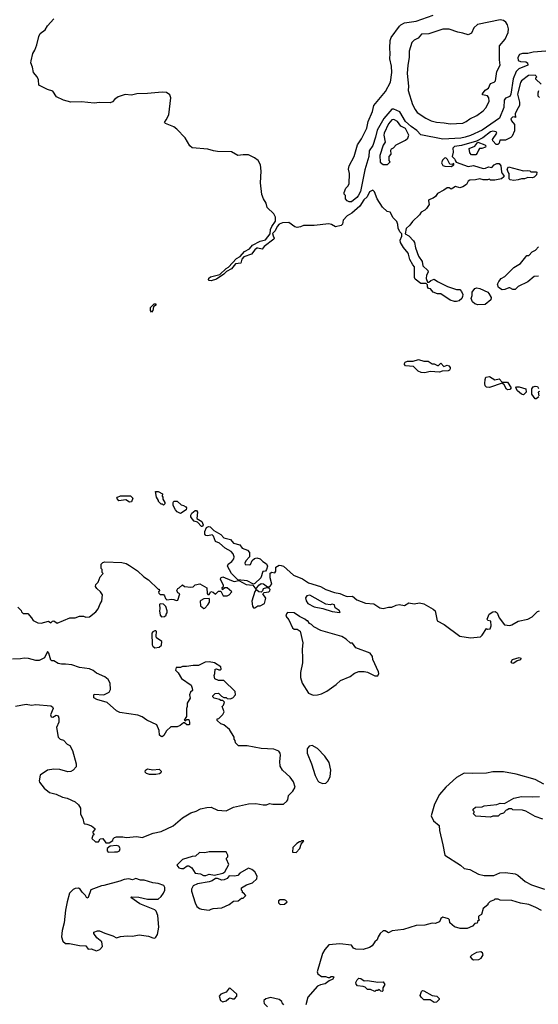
# Model space of a CAD drawing. Extents: x 2386423 to 2568864, y 578392 to 761999.
# Tile 393 of 454: x 2542323 to 2547204, y 679039 to 688312. Entities that reach past the tile are written whole.
import ezdxf

# ---------------------------------------------------------------- set-up
doc = ezdxf.new("R2010")
doc.units = 0

msp = doc.modelspace()

# ---------------------------------------------------------------- linework, layer by layer
at = {"layer": '0CON05XD'}
for points in [[(2544708.2, 686278.2), (2544716.9, 686255), (2544714.4, 686245), (2544625, 686177.3), (2544605, 686152), (2544565, 686161.8), (2544555, 686159.1), (2544535, 686143.3), (2544506, 686104), (2544431.3, 686078.7), (2544412.4, 686057.6), (2544405, 686018.6), (2544355, 686013.6), (2544315, 685966.9), (2544268.7, 685941.3), (2544245, 685914.5), (2544175, 685869.6), (2544125, 685853.1), (2544106.5, 685856.5), (2544100, 685865), (2544102.3, 685877.7), (2544119.1, 685890.9), (2544207.9, 685912.1), (2544265, 685968.1), (2544288.6, 685981.4), (2544365, 686062.3), (2544399.5, 686080.5), (2544439.7, 686130.3), (2544485.3, 686154.7), (2544515, 686190), (2544585, 686226.6), (2544635, 686238.2), (2544681.1, 686295), (2544683.8, 686335), (2544694.7, 686365.2), (2544730.4, 686415), (2544731.5, 686451.5), (2544714.4, 686485), (2544652.8, 686542.8), (2544641.6, 686585), (2544617.9, 686625), (2544603.4, 686665), (2544589.7, 686775), (2544596.5, 686885), (2544588.9, 686945), (2544567.5, 686985), (2544531.9, 687011.9), (2544475, 687038.8), (2544425, 687041.1), (2544375, 687033.4), (2544315, 687068), (2544185, 687070), (2544145.9, 687075.9), (2544095, 687093.1), (2543945, 687104.5), (2543923.7, 687123.7), (2543879.3, 687199.3), (2543800.5, 687280.5), (2543772.3, 687302.3), (2543694.3, 687335), (2543687.1, 687345), (2543701.7, 687368.3), (2543728.2, 687415), (2543744, 687575), (2543735.3, 687605.2), (2543706.2, 687626.2), (2543665, 687630.3), (2543525, 687616.4), (2543425.9, 687614.1), (2543375, 687601.1), (2543315, 687606.5), (2543249.5, 687585), (2543217.8, 687565), (2543195, 687537.8), (2543175, 687528.9), (2543075, 687531.3), (2543025, 687524.7), (2542905, 687538.1), (2542805, 687536.7), (2542735, 687555.6), (2542668.8, 687585), (2542635, 687638.6), (2542584, 687654), (2542504.5, 687694.5), (2542500, 687745), (2542486.2, 687775), (2542453.1, 687815), (2542444.4, 687864.4), (2542428.6, 687905), (2542430, 687925), (2542447.5, 687995), (2542466.7, 688025), (2542485.8, 688075), (2542501.8, 688155), (2542515, 688181.9), (2542563.6, 688216.4), (2542585.7, 688254.3), (2542645, 688322)], [(2547275, 688015.9), (2547155, 688006.2), (2547105, 687994.7), (2547054.7, 687995.3), (2547027.5, 687985), (2547011.5, 687955), (2547015, 687928.8), (2547035, 687919.2), (2547087.5, 687915), (2547103.3, 687905), (2547103.8, 687885), (2547020.9, 687849.1), (2546995.9, 687824.1), (2546967.5, 687755), (2546945, 687610), (2546935, 687590), (2546895, 687572), (2546882, 687555), (2546880.6, 687485), (2546838.1, 687385), (2546675, 687271.2), (2546565, 687222.9), (2546515, 687207.3), (2546475, 687197.1), (2546305, 687188.2), (2546098.3, 687228.3), (2546059.1, 687269.1), (2546008.5, 687305), (2545955.5, 687355), (2545900, 687445), (2545845, 687470), (2545825, 687470), (2545748.9, 687381.1), (2545687.2, 687272.8), (2545673.1, 687205), (2545645, 687128.8), (2545612.2, 687077.8), (2545610, 687025), (2545571.2, 686898.8), (2545531.9, 686695), (2545507.3, 686652.7), (2545495, 686636.2), (2545445, 686596.7), (2545425, 686597.5), (2545405, 686607.5), (2545390, 686625), (2545390, 686655), (2545378.3, 686668.3), (2545377.5, 686685), (2545392.5, 686725), (2545412.5, 686745), (2545423, 686767), (2545426.7, 686865), (2545416.7, 686905), (2545423.3, 686935), (2545470, 687025), (2545501.4, 687135), (2545540.2, 687189.8), (2545589.7, 687290.3), (2545601.2, 687355), (2545642.2, 687447.8), (2545657.5, 687505), (2545765.8, 687635), (2545814.2, 687725), (2545826.2, 687813.8), (2545821.8, 687875), (2545805.5, 687945), (2545810.5, 687995), (2545805.5, 688045), (2545808.2, 688115), (2545820.6, 688145), (2545897.3, 688252.7), (2545908.8, 688265), (2545945, 688281.9), (2546055, 688298.9), (2546215, 688354.2)], [(2546375, 687330), (2546435, 687334.4), (2546495, 687338.8), (2546525, 687354), (2546560, 687380), (2546625, 687411.2), (2546685, 687454), (2546714, 687485), (2546740, 687545), (2546738, 687575), (2546725, 687593.8), (2546680, 687605), (2546680, 687615), (2546705, 687648.8), (2546735, 687667.5), (2546755, 687712.5), (2546790, 687725), (2546800, 687735), (2546813.3, 687825), (2546844.2, 687885), (2546837.1, 687935), (2546840, 688065), (2546892.3, 688127.7), (2546919.4, 688190.6), (2546922.9, 688225), (2546912.4, 688265), (2546898.8, 688288.8), (2546875, 688304.7), (2546845, 688311.4), (2546631.9, 688268.1), (2546597.5, 688235), (2546575.6, 688184.4), (2546545, 688168.8), (2546495, 688185.8), (2546445.9, 688194.1), (2546365, 688223.9), (2546305, 688222.5), (2546175, 688179.5), (2546105, 688175.8), (2546071.7, 688138.3), (2546035, 688118), (2546013.4, 688096.6), (2545988.6, 688015), (2545990, 687955), (2545974.4, 687885), (2545971.1, 687805), (2545982.9, 687685), (2545979.4, 687645), (2546018.6, 687515), (2546044.2, 687465), (2546065, 687439.2), (2546145, 687384.3), (2546195, 687359.2), (2546245, 687346), (2546318.3, 687341.7), (2546375, 687330)], [(2547230, 687705), (2547181.7, 687751.7), (2547180, 687765), (2547190, 687775), (2547175, 687790), (2547112.3, 687787.7), (2547045, 687736.2), (2547035, 687720), (2547008.7, 687611.3), (2547026.7, 687535), (2547027.5, 687505), (2547000.7, 687459.3), (2546987.5, 687425), (2546988.3, 687391.7), (2546977.5, 687397.5), (2546960, 687395), (2546945, 687380), (2546951.2, 687361.2), (2546980, 687325), (2546980, 687265), (2546957.5, 687215), (2546945, 687202.5), (2546895, 687177.5), (2546843, 687177), (2546835, 687150), (2546821.7, 687138.3), (2546808.3, 687138.3), (2546775, 687170), (2546772.5, 687185), (2546813.3, 687245), (2546807.1, 687257.1), (2546775, 687261.9), (2546754.2, 687255), (2546680.5, 687199.5), (2546622.5, 687167.5), (2546481.2, 687128.8), (2546415, 687118.8), (2546398.3, 687101.7), (2546402.5, 687065), (2546393, 687023), (2546418.3, 686998.3), (2546420, 686985), (2546431.7, 686971.7), (2546545, 686930), (2546595, 686940), (2546685, 686910), (2546707, 686913), (2546735, 686927.5), (2546765, 686920), (2546790, 686945), (2546815, 686957.5), (2546835, 686957.5), (2546852.5, 686935), (2546858.3, 686878.3), (2546863, 686863), (2546880, 686845), (2546878.3, 686831.7), (2546856.4, 686813.6), (2546795, 686800), (2546755, 686802.5), (2546745, 686810), (2546725, 686803.3), (2546685, 686803.8), (2546655, 686813.3), (2546613, 686803), (2546558.3, 686801.7), (2546545, 686790), (2546529.5, 686760.5), (2546495, 686738), (2546465, 686730), (2546425, 686740), (2546400, 686725), (2546385, 686717.5), (2546365, 686730), (2546345, 686730), (2546315, 686707.5), (2546253.6, 686676.4), (2546235, 686647.5), (2546215, 686630), (2546173.6, 686616.4), (2546170, 686605), (2546177, 686573), (2546152.5, 686535), (2546135, 686517.5), (2546100.7, 686499.3), (2546086.4, 686473.6), (2546018.3, 686411.7), (2545995, 686377.5), (2545960, 686345), (2545950, 686295), (2545986.4, 686276.4), (2546030.7, 686230.7), (2546040, 686215), (2546047.5, 686165), (2546077.5, 686085), (2546110, 686035), (2546117.5, 685995), (2546165, 685950), (2546166.4, 685933.6), (2546153, 685907), (2546150, 685875), (2546161.7, 685841.7), (2546175, 685840), (2546193, 685857), (2546225, 685870), (2546255, 685847.5), (2546348.3, 685798.3), (2546435, 685772.5), (2546465, 685770), (2546482.3, 685752.3), (2546492.5, 685725), (2546492, 685705), (2546483, 685687), (2546457.5, 685665), (2546435, 685656.7), (2546415, 685656.7), (2546375, 685671.2), (2546285, 685730), (2546255, 685730), (2546215, 685747.5), (2546188.3, 685778.3), (2546171.7, 685781.7), (2546160, 685795), (2546160, 685815), (2546148.3, 685828.3), (2546098.3, 685828.3), (2546045, 685867.5), (2546037.5, 685885), (2546040, 685985), (2546023, 686003), (2545994.1, 686054.1), (2545983, 686103), (2545980, 686115), (2545936.4, 686166.4), (2545906.7, 686215), (2545902.5, 686235), (2545920, 686275), (2545920, 686295), (2545900, 686315), (2545885, 686350), (2545883.3, 686385), (2545871.2, 686411.2), (2545837.7, 686447.7), (2545809.5, 686499.5), (2545782.5, 686505), (2545737, 686547), (2545687.5, 686625), (2545660.7, 686690.7), (2545645, 686707.5), (2545615, 686692.5), (2545592, 686645), (2545562.5, 686615), (2545524.6, 686555.4), (2545448.3, 686491.7), (2545404.5, 686465.5), (2545366.2, 686425), (2545362.3, 686387.7), (2545350, 686375), (2545295, 686360.8), (2545258.8, 686385), (2545231.2, 686388.8), (2545095, 686374.5), (2544995.5, 686374.5), (2544965, 686360.9), (2544935, 686356.6), (2544912, 686362), (2544855, 686400.9), (2544795, 686397.9), (2544765, 686386.5), (2544745, 686365.7), (2544727.5, 686325), (2544702.2, 686297.8), (2544708.2, 686278.2)], [(2547215, 687580), (2547201.7, 687591.7), (2547202.5, 687625), (2547210, 687645)], [(2545785, 686950), (2545810, 686975), (2545800, 686985), (2545800, 687025), (2545820, 687045), (2545817.5, 687085), (2545822.5, 687095), (2545840, 687105), (2545865, 687132.5), (2545955, 687177.5), (2545975, 687197.5), (2545986.1, 687223.9), (2545955, 687287.5), (2545908.9, 687308.9), (2545877.5, 687355), (2545845, 687371.9), (2545825, 687369.4), (2545795, 687331.4), (2545754.4, 687245), (2545750.6, 687225), (2545761.7, 687158.3), (2545745, 687130), (2545713, 687033), (2545715, 686970), (2545745, 686950), (2545785, 686950)], [(2546615, 687040), (2546575, 687040), (2546558.3, 687058.3), (2546551.7, 687098.3), (2546605, 687120), (2546635, 687160), (2546700, 687135), (2546710, 687125), (2546708.3, 687111.7), (2546671.7, 687098.3), (2546651.7, 687098.3), (2546640, 687085), (2546630, 687055), (2546615, 687040)], [(2546385, 686930), (2546410, 686945), (2546408.3, 686958.3), (2546395, 686950), (2546371.7, 686951.7), (2546350, 686995), (2546335, 687010), (2546321.7, 687008.3), (2546301.7, 686988.3), (2546292.5, 686965), (2546305, 686940), (2546325, 686933.3), (2546385, 686930)], [(2546975, 686796.7), (2546940, 686805), (2546930, 686815), (2546930, 686865), (2546920, 686875), (2546910, 686905), (2546923, 686927), (2547065, 686887.5), (2547105, 686892.5), (2547125, 686890), (2547135, 686880), (2547185, 686880), (2547190, 686875), (2547188.3, 686851.7), (2547165, 686830), (2547145, 686822.5), (2547105, 686827.5), (2547075, 686813.3), (2547045, 686812.5), (2547015, 686803.3), (2546975, 686796.7)], [(2547205, 685896.2), (2547165, 685893.3), (2547105, 685844), (2547015, 685800), (2546985, 685771.2), (2546965, 685770), (2546937, 685787), (2546925, 685787.5), (2546890, 685770), (2546865, 685767.8), (2546829.3, 685789.3), (2546819.5, 685820.5), (2546832.7, 685847.3), (2546855.8, 685874.2), (2546890, 685895), (2546975, 685980), (2547035, 686017.5), (2547085, 686080), (2547095, 686090), (2547115, 686090), (2547145, 686127.5), (2547178.3, 686141.7), (2547207, 686173)], [(2546635, 685627.5), (2546605, 685636.7), (2546583.3, 685655), (2546572, 685685), (2546581.2, 685715), (2546581.2, 685745), (2546605, 685780), (2546625, 685785.7), (2546655, 685779.2), (2546727.5, 685745), (2546736.7, 685735), (2546760, 685695), (2546757.5, 685675), (2546705, 685630), (2546635, 685627.5)], [(2543565, 685557.5), (2543553.3, 685573.3), (2543555, 685602), (2543590, 685635), (2543605.5, 685635.5), (2543605.8, 685625), (2543581.2, 685608.8), (2543575.5, 685575), (2543565, 685557.5)], [(2546135, 684986.7), (2546100.7, 684990.7), (2546073.6, 685003.6), (2546030, 685045), (2545955, 685051.2), (2545943.8, 685065), (2545943.8, 685075), (2545951.9, 685088.1), (2545973, 685097), (2546025, 685095.8), (2546075, 685113.3), (2546125, 685096), (2546165.8, 685095.8), (2546205, 685070), (2546225, 685070), (2546255, 685056.7), (2546265, 685056.7), (2546285, 685076), (2546315, 685046.7), (2546345, 685059.2), (2546363.3, 685053.3), (2546375.6, 685035.6), (2546375.8, 685025), (2546367.9, 685012.1), (2546355, 685006), (2546298.3, 685001.7), (2546275, 684993.3), (2546185, 684997.5), (2546135, 684986.7)], [(2546915, 684826), (2546905, 684832), (2546883.6, 684873.6), (2546865, 684890), (2546745, 684848.5), (2546715, 684852.9), (2546704, 684865), (2546700.8, 684885), (2546702.5, 684925), (2546710, 684945), (2546745, 684952.5), (2546795, 684920), (2546835, 684930), (2546865, 684900), (2546915, 684900), (2546950, 684845), (2546935, 684828.8), (2546915, 684826)], [(2547065, 684780), (2547045, 684786), (2547007, 684817), (2546993.3, 684845), (2547000, 684855), (2547025, 684855.6), (2547085, 684836.7), (2547090, 684805), (2547065, 684780)], [(2547208.3, 684761.7), (2547185, 684740), (2547175, 684742.5), (2547142.5, 684785), (2547143.3, 684835), (2547157, 684853), (2547175, 684862), (2547195, 684857.5), (2547205, 684840)], [(2547215, 684810), (2547202.5, 684805), (2547208.3, 684768.3)], [(2543355, 683767.5), (2543321.7, 683791.7), (2543255, 683781.2), (2543237.5, 683805), (2543242.5, 683815), (2543271.7, 683828.3), (2543366.4, 683826.4), (2543387.5, 683805), (2543375, 683772.5), (2543355, 683767.5)], [(2543675, 683740), (2543668.3, 683748.3), (2543655, 683750), (2543630, 683775), (2543630, 683785), (2543610, 683815), (2543601.7, 683868.3), (2543625, 683870), (2543667, 683847), (2543662.5, 683825), (2543670, 683815), (2543670, 683795), (2543690, 683765), (2543688.3, 683751.7), (2543675, 683740)], [(2543835, 683662.5), (2543805, 683677.5), (2543790, 683695), (2543768.3, 683738.3), (2543767.5, 683765), (2543773, 683777), (2543805, 683777.5), (2543841.7, 683741.7), (2543865, 683737.5), (2543887.5, 683725), (2543892.5, 683715), (2543890, 683695), (2543835, 683662.5)], [(2544045, 683540), (2544035, 683540), (2543995, 683580), (2543965, 683590), (2543945, 683610), (2543935, 683630), (2543933.6, 683646.4), (2543942.5, 683665), (2543975, 683690), (2543988.3, 683688.3), (2543997.5, 683675), (2543990, 683615), (2544036.1, 683586.1), (2544050, 683555), (2544045, 683540)], [(2544525, 682997.5), (2544463.9, 683026.1), (2544375, 683037.5), (2544316, 683095), (2544280, 683165), (2544285.9, 683184.1), (2544319.5, 683210.5), (2544337.5, 683235), (2544342.5, 683255), (2544330.7, 683280.7), (2544312.5, 683305), (2544257.5, 683335), (2544203.6, 683383.6), (2544167, 683397), (2544147, 683447), (2544135, 683460), (2544095, 683450), (2544074.1, 683454.1), (2544067, 683467), (2544067, 683493), (2544081.7, 683528.3), (2544100.7, 683539.3), (2544115, 683537.5), (2544151.2, 683501.2), (2544215, 683463.3), (2544245, 683433.3), (2544305.7, 683415.7), (2544335, 683383.3), (2544395, 683367.5), (2544416.4, 683336.4), (2544467.5, 683315), (2544486.2, 683295), (2544486.7, 683255), (2544452.5, 683215), (2544443.3, 683195), (2544445, 683180), (2544485, 683177.5), (2544495, 683182.5), (2544510, 683220), (2544533, 683237), (2544555, 683244.2), (2544585.4, 683235.4), (2544610.5, 683210.5), (2544645, 683188.8), (2544656.2, 683165), (2544647, 683133), (2544635, 683120), (2544610, 683115), (2544593.6, 683056.4), (2544535, 683002.5), (2544525, 682997.5)], [(2542305, 682780), (2542338.3, 682748.3), (2542340, 682735), (2542355, 682720), (2542398.3, 682718.3), (2542435, 682680), (2542450, 682655), (2542495, 682632.5), (2542525, 682627.5), (2542595, 682647.5), (2542615, 682632.5), (2542631.7, 682648.3), (2542645, 682650), (2542675, 682627.5), (2542795, 682680), (2542845, 682677.5), (2542885, 682693.3), (2542925, 682693.3), (2542946.4, 682686.4), (2542980.5, 682689.5), (2543040, 682735), (2543062.5, 682765), (2543079.3, 682810.7), (2543096.7, 682835), (2543102.5, 682895), (2543083.3, 682923.3), (2543047.5, 682955), (2543037.5, 682975), (2543038.3, 682991.7), (2543060, 683015), (2543080, 683065), (2543110, 683095), (2543100, 683105), (2543100, 683135), (2543090, 683145), (2543090, 683185), (2543105, 683200), (2543125, 683207.5), (2543285, 683200), (2543325, 683190), (2543355, 683173.3), (2543433, 683123), (2543490, 683065), (2543536.4, 683036.4), (2543625, 682950), (2543635, 682950), (2543640, 682935), (2543630, 682925), (2543631.7, 682911.7), (2543645, 682900), (2543675, 682900), (2543687, 682887), (2543695, 682860), (2543708.3, 682848.3), (2543755, 682853.3), (2543775, 682852.5), (2543795, 682842.5), (2543810, 682845), (2543830, 682905), (2543810, 682915), (2543803, 682937), (2543810, 682955), (2543825, 682960), (2543855, 682990), (2543873, 682973), (2543935, 682967.5), (2543955, 682970), (2543975, 682990), (2544019.3, 682999.3), (2544083, 682963), (2544088.3, 682908.3), (2544095, 682900), (2544105, 682900), (2544123, 682927), (2544145, 682920), (2544165, 682902.5), (2544195, 682930), (2544215, 682930), (2544237.5, 682887.5), (2544275, 682886.2), (2544295, 682896.7), (2544320, 682925), (2544275, 682960), (2544255, 682960), (2544231.7, 682941.7), (2544230, 682965), (2544240, 682975), (2544240, 682985), (2544213.6, 683043.6), (2544217.5, 683055), (2544235, 683066.2), (2544315, 683030), (2544341.7, 683021.7), (2544356.4, 683023.6)], [(2544356.4, 683023.6), (2544385, 683030), (2544455, 682992), (2544517.5, 682987.5), (2544545, 682950), (2544572.9, 682987.1), (2544595, 683001.2), (2544617.7, 682997.7), (2544655, 682970), (2544675, 682970), (2544697.5, 682995), (2544680, 683055), (2544681.7, 683098.3), (2544695, 683107.5), (2544725, 683102.5), (2544733, 683117), (2544732.5, 683157.5), (2544765, 683174.2), (2544785, 683172.9), (2544806, 683165), (2544901.4, 683081.4), (2544985, 683046.9), (2545040, 683010), (2545155, 682973.1), (2545205, 682947.1), (2545287.3, 682917.3), (2545337.2, 682907.2), (2545385, 682886), (2545405, 682880), (2545455, 682883.3), (2545495, 682848.8), (2545576.1, 682816.1), (2545655, 682810), (2545712.9, 682772.9), (2545745, 682768), (2545795, 682779.2), (2545825, 682779.4), (2545865, 682798.1), (2545895, 682803.1), (2545945, 682795.7), (2545985, 682819.2), (2546035, 682810), (2546085, 682820.8), (2546125, 682810), (2546215, 682762), (2546232.5, 682745), (2546252, 682652), (2546317.3, 682617.3), (2546465, 682506.7), (2546565, 682490.8), (2546659.1, 682500.9), (2546676.2, 682515), (2546715, 682580), (2546725, 682572.5), (2546750, 682575), (2546760, 682605), (2546757, 682647), (2546730, 682655), (2546724, 682665), (2546741.2, 682715), (2546775, 682736.9), (2546798.3, 682738.3), (2546816.4, 682726.4), (2546835, 682680), (2546885, 682612.5), (2546935, 682607.5), (2546955, 682612.5), (2547015, 682647.5), (2547105, 682666.2), (2547145, 682688.8), (2547195, 682740), (2547213.9, 682746.1)], [(2544535, 682772.5), (2544565, 682792.5), (2544587, 682793), (2544627.5, 682815), (2544640, 682865), (2544610, 682905), (2544622.5, 682917.5), (2544666.4, 682923.6), (2544678.3, 682931.7), (2544680, 682945), (2544668.3, 682958.3), (2544645, 682960), (2544615, 682952.5), (2544607.5, 682932.5), (2544595, 682920), (2544573.9, 682923.9), (2544555, 682940), (2544545, 682940), (2544535, 682927.5), (2544506.7, 682835), (2544515, 682790), (2544523.6, 682773.6), (2544535, 682772.5)], [(2545335, 682730), (2545340, 682735), (2545328.3, 682748.3), (2545291.7, 682771.7), (2545285, 682800), (2545265, 682807.5), (2545245, 682802.5), (2545205, 682807.5), (2545055, 682892.5), (2545025, 682887.5), (2545014.1, 682865.9), (2545018.3, 682838.3), (2545036, 682815), (2545095, 682781.2), (2545176.4, 682766.4), (2545265, 682737.5), (2545335, 682730)], [(2543658.3, 682688.3), (2543685, 682692.5), (2543700, 682705), (2543700, 682715), (2543710, 682725), (2543710, 682745), (2543697, 682787), (2543677, 682807), (2543645, 682810), (2543640, 682805), (2543642.5, 682765), (2543637.5, 682745), (2543643.6, 682703.6), (2543658.3, 682688.3)], [(2544055, 682767.5), (2544065, 682770), (2544095, 682800), (2544110, 682825), (2544110, 682855), (2544105, 682860), (2544055, 682857.5), (2544027, 682843), (2544022.5, 682835), (2544025, 682792.5), (2544055, 682767.5)], [(2545085, 681951.2), (2545125, 681953.3), (2545165, 681963.8), (2545212.7, 681987.3), (2545300.5, 682049.5), (2545341.7, 682088.3), (2545432.5, 682125), (2545475, 682156.7), (2545515, 682173.3), (2545565, 682173.3), (2545595, 682166.7), (2545665, 682132.5), (2545695, 682132.5), (2545702.5, 682155), (2545699.3, 682169.3), (2545647.5, 682285), (2545642.5, 682315), (2545620, 682345), (2545486.4, 682396.4), (2545455, 682440), (2545435, 682440), (2545395, 682477.5), (2545353.6, 682503.6), (2545158.3, 682558.3), (2545090, 682595), (2545070, 682615), (2545050, 682625), (2545035, 682650), (2545025, 682650), (2545007, 682667), (2544955, 682690), (2544907, 682727), (2544845, 682730), (2544833, 682717), (2544827.5, 682695), (2544855, 682660), (2544890, 682585), (2544905, 682572.5), (2544935, 682572.5), (2544962.5, 682552.5), (2544988.8, 682445), (2544980, 682385), (2544984.2, 682295), (2544985.7, 682254.3), (2544966.2, 682165), (2544966.4, 682116.4), (2544982.5, 682065), (2545040.7, 681970.7), (2545085, 681951.2)], [(2543595, 682397.5), (2543635, 682402.5), (2543657, 682423), (2543660, 682455), (2543611.7, 682491.7), (2543606.7, 682505), (2543609.3, 682549.3), (2543605, 682557.5), (2543595, 682557.5), (2543575, 682547.5), (2543567.5, 682535), (2543570, 682425), (2543575, 682412.5), (2543595, 682397.5)], [(2543165, 680560), (2543198.3, 680581.7), (2543201.7, 680598.3), (2543215, 680610), (2543235, 680617.5), (2543295, 680617.5), (2543325, 680610), (2543425, 680620), (2543475, 680611.2), (2543578.3, 680651.7), (2543655, 680665.8), (2543768.7, 680721.3), (2543853.8, 680795), (2543935, 680843.8), (2543985, 680858.8), (2544025, 680878.8), (2544085, 680893.3), (2544125, 680896.7), (2544185, 680866.7), (2544265, 680860), (2544334.5, 680895.5), (2544475, 680928), (2544545, 680930), (2544615, 680916.7), (2544645, 680916.7), (2544675, 680928.8), (2544705, 680923.3), (2544807, 680923), (2544838.3, 680951.7), (2544846.7, 680965), (2544853.3, 681005), (2544894.1, 681045.9), (2544916.1, 681083.9), (2544900.8, 681135), (2544867.1, 681177.1), (2544797.5, 681245), (2544775, 681282.5), (2544771.4, 681325), (2544777.5, 681385), (2544774, 681405), (2544761.7, 681421.7), (2544715, 681441.4), (2544595, 681448.6), (2544465, 681473.8), (2544383, 681473), (2544353, 681503), (2544350, 681525), (2544340, 681535), (2544340, 681555), (2544296.4, 681626.4), (2544245, 681670), (2544215, 681680), (2544181.7, 681711.7), (2544181.7, 681728.3), (2544198.3, 681731.7), (2544235, 681770), (2544247.5, 681795), (2544230, 681845), (2544240, 681855), (2544250, 681885), (2544235, 681900), (2544215, 681900), (2544205, 681910), (2544153, 681923), (2544140, 681935), (2544140, 681945), (2544163, 681967), (2544195, 681970), (2544221.7, 681941.7), (2544245, 681930), (2544265, 681930), (2544275, 681920), (2544305, 681917.5), (2544330, 681925), (2544352.5, 681955), (2544350, 681985), (2544245, 682090), (2544195, 682087.5), (2544160, 682105), (2544152.5, 682135), (2544160, 682155), (2544162.5, 682195), (2544175, 682200), (2544198.3, 682188.3), (2544211.7, 682188.3), (2544220, 682195), (2544215, 682217.5), (2544155, 682256.2), (2544105, 682263.8), (2544068.3, 682261.7), (2544005, 682230), (2543955, 682231.2), (2543891.7, 682221.7), (2543855, 682220), (2543835, 682210), (2543795, 682210), (2543790, 682185), (2543815, 682160), (2543847, 682107), (2543937.5, 682045), (2543947.5, 682015), (2543950, 681995), (2543930.7, 681979.3), (2543920, 681955), (2543927, 681923), (2543900, 681875), (2543900, 681845), (2543892.5, 681825), (2543891.7, 681748.3), (2543870, 681715), (2543885, 681710), (2543895, 681720), (2543915, 681720), (2543922.5, 681695), (2543920, 681675), (2543915, 681670), (2543895, 681672.5), (2543875, 681690), (2543865, 681690), (2543832.5, 681665), (2543805, 681653.3), (2543745, 681652.5), (2543705, 681613.3), (2543680.6, 681569.4), (2543665, 681559.2), (2543655, 681560), (2543639.4, 681575), (2543635, 681617.5), (2543615, 681672.5), (2543520, 681715), (2543475, 681747.5), (2543435, 681763.3), (2543265, 681786.2), (2543235, 681803.3), (2543145, 681880), (2543048.3, 681908.3), (2543020, 681925), (2543020, 681955), (2543025, 681960), (2543115, 681952.5), (2543165, 681980), (2543176.7, 682005), (2543173.3, 682065), (2543155, 682097.5), (2543125, 682122.5), (2543045, 682157.5), (2543015, 682182.5), (2542979.3, 682199.3), (2542885, 682210), (2542815, 682236.2), (2542753.6, 682243.6), (2542715, 682241.2), (2542685, 682250), (2542645, 682272.5), (2542625, 682272.5), (2542615, 682280), (2542598, 682345), (2542585, 682362.5), (2542555, 682303.3), (2542505, 682276.7), (2542475, 682276.2), (2542406.1, 682296.1), (2542365, 682298.8), (2542331.7, 682291.7), (2542255, 682288.8)], [(2546965, 682247.5), (2546952.5, 682255), (2546950, 682265), (2546962.5, 682285), (2547025, 682306.2), (2547038.3, 682298.3), (2547035, 682282.5), (2547006.4, 682273.6), (2546975, 682252.5), (2546965, 682247.5)], [(2542283, 681847), (2542385, 681866.7), (2542435, 681857.5), (2542475, 681863.8), (2542615, 681848.8), (2542631.7, 681841.7), (2542638, 681825), (2542612.5, 681765), (2542618, 681748), (2542635, 681744), (2542665, 681762), (2542683.8, 681755), (2542692.5, 681735), (2542690, 681695), (2542670.6, 681645), (2542686.2, 681555), (2542705, 681536.2), (2542735, 681526), (2542769.7, 681489.7), (2542795.5, 681475.5), (2542819.5, 681429.5), (2542855.8, 681304.2), (2542853.9, 681276.1), (2542826.6, 681243.4), (2542805, 681230.8), (2542775, 681228.6), (2542701.2, 681251.2), (2542643.1, 681253.1), (2542585, 681243.6), (2542515, 681196.7), (2542507.1, 681145), (2542510.3, 681130.3), (2542554.1, 681074.1), (2542604.5, 681034.5), (2542665, 681018), (2542725, 680990), (2542770.5, 680980.5), (2542846.2, 680945), (2542875, 680917.5), (2542895.9, 680885.9), (2542895, 680830), (2542917.7, 680787.7), (2542927.5, 680745), (2542935, 680737.5), (2542955, 680736.7), (2542999.5, 680719.5), (2543030, 680695), (2543030, 680685), (2543012.5, 680665), (2543010, 680655), (2543020, 680645), (2543020, 680635), (2543011.7, 680628.3), (2543001.7, 680601.7), (2543035, 680570), (2543065, 680570), (2543081.7, 680598.3), (2543105, 680600), (2543135, 680560), (2543165, 680560)], [(2545175, 681117.5), (2545205, 681122.5), (2545226.1, 681143.9), (2545246.2, 681185), (2545251.2, 681245), (2545236.7, 681315), (2545195, 681377.5), (2545125, 681447.5), (2545076.4, 681476.4), (2545048.3, 681471.7), (2545027.5, 681445), (2545027.5, 681405), (2545070, 681305), (2545102.5, 681195), (2545127.5, 681145), (2545141.7, 681131.7), (2545175, 681117.5)], [(2543545, 681203.1), (2543515, 681212), (2543503.8, 681225), (2543506.1, 681243.9), (2543525, 681256.7), (2543575, 681246.2), (2543635, 681253.8), (2543654, 681235), (2543651.2, 681218.8), (2543639.5, 681210.5), (2543605, 681203.3), (2543545, 681203.1)], [(2547255, 681112.5), (2547175, 681157.5), (2546995, 681207.5), (2546875, 681227.5), (2546775, 681227.5), (2546715, 681217.5), (2546585, 681213.3), (2546505, 681217.5), (2546432.5, 681175), (2546335, 681083.3), (2546273.8, 681015), (2546225.9, 680924.1), (2546196.7, 680815), (2546218.3, 680768.3), (2546271.7, 680721.7), (2546272.5, 680675), (2546305, 680540)], [(2547245, 680782.5), (2547175, 680807.5), (2547087, 680857), (2547055, 680867.5), (2546965, 680870), (2546955, 680880), (2546925, 680880), (2546915, 680870), (2546901.7, 680868.3), (2546875, 680840), (2546845, 680830), (2546825, 680810), (2546775, 680810), (2546755, 680802.5), (2546615, 680810), (2546590, 680835), (2546600, 680845), (2546600, 680855), (2546590, 680865), (2546591.7, 680878.3), (2546613, 680897), (2546675, 680900), (2546693, 680907), (2546815, 680920), (2546845, 680932.5), (2546885, 680930), (2546975, 680980), (2547045, 680997.5), (2547145, 680993.3), (2547215, 680997.5)], [(2544925, 680470), (2544960, 680505), (2544971.7, 680548.3), (2544998.3, 680578.3), (2544975, 680580), (2544965, 680570), (2544955, 680570), (2544930, 680555), (2544892.5, 680515), (2544891.7, 680471.7), (2544925, 680470)], [(2543155, 680473.3), (2543215, 680474), (2543245, 680476.2), (2543263.3, 680485), (2543268, 680505), (2543255, 680527.5), (2543235, 680533.3), (2543175, 680530), (2543146.7, 680505), (2543146.7, 680485), (2543155, 680473.3)], [(2544075, 680253.3), (2544106.4, 680263.6), (2544155, 680256.7), (2544235, 680273.8), (2544255, 680287.5), (2544290, 680355), (2544270, 680405), (2544270, 680415), (2544281.7, 680428.3), (2544282.5, 680445), (2544266.4, 680476.4), (2544105, 680473.8), (2544065, 680466.7), (2544015, 680470), (2543977, 680433), (2543945, 680430), (2543855, 680402.5), (2543801.7, 680348.3), (2543820, 680325), (2543845, 680317.5), (2543865, 680317.5), (2543898.3, 680341.7), (2543915, 680342.5), (2543943, 680323), (2543975, 680273.3), (2544025, 680267.5), (2544053.6, 680253.6), (2544075, 680253.3)], [(2546305, 680540), (2546324.1, 680444.1), (2546470.3, 680350.3), (2546505, 680318.8), (2546558, 680308), (2546640, 680265), (2546695, 680253.3), (2546785, 680252.5), (2546843, 680277), (2546895, 680280), (2546985, 680267.5), (2547010, 680255), (2547080, 680195), (2547140, 680165), (2547263.6, 680123.6)], [(2544105, 679926.7), (2544125, 679933.8), (2544145, 679941.2), (2544225, 679948.8), (2544295, 679978.8), (2544335, 680010), (2544380, 680015), (2544411.7, 680038.3), (2544425, 680040), (2544450, 680065), (2544428.3, 680088.3), (2544420, 680090), (2544420, 680105), (2544410, 680115), (2544410, 680135), (2544456.1, 680163.9), (2544515, 680183.8), (2544555, 680220), (2544556.7, 680245), (2544535, 680287.5), (2544508.3, 680308.3), (2544475, 680320), (2544396.4, 680273.6), (2544375, 680252.5), (2544345, 680246.2), (2544295, 680247.5), (2544276.4, 680223.6), (2544248.8, 680211.2), (2544225, 680208.8), (2544185, 680222.5), (2544165, 680222.5), (2544135, 680203.3), (2544105, 680193.3), (2543995.9, 680174.1), (2543956.1, 680153.9), (2543940, 680125), (2543940, 680105), (2543974, 679995), (2543990.9, 679960.9), (2544015, 679940), (2544033.6, 679933.6), (2544105, 679926.7)], [(2543045, 679543.3), (2543076.7, 679555), (2543101.2, 679585), (2543096.1, 679626.1), (2543047.5, 679665), (2543020, 679705), (2543021.7, 679718.3), (2543055, 679732.5), (2543075, 679732.5), (2543125, 679707.5), (2543200, 679685), (2543234, 679664), (2543272.7, 679677.3), (2543335, 679684.4), (2543385, 679680.5), (2543447, 679693), (2543535, 679681.2), (2543576.2, 679663.8), (2543595, 679663.3), (2543605, 679670), (2543618.8, 679695), (2543632.9, 679765), (2543624.2, 679875), (2543607, 679917), (2543595, 679928.8), (2543455, 679986.7), (2543370, 680045), (2543375, 680050), (2543445, 680048.8), (2543525, 680028.8), (2543625, 680030), (2543655, 680053.3), (2543676.2, 680085), (2543690, 680115), (2543689.3, 680139.3), (2543678.3, 680158.3), (2543625, 680178), (2543575, 680184), (2543495, 680208), (2543459.3, 680209.3), (2543415, 680223.3), (2543385, 680211.2), (2543351.2, 680221.2), (2543305, 680216), (2543265, 680198.8), (2543115, 680157.5), (2543093.6, 680156.4), (2542994, 680116), (2542966.7, 680045), (2542955, 680040), (2542942.5, 680065), (2542910, 680095), (2542893, 680123), (2542875, 680132.5), (2542845, 680130), (2542825, 680121.2), (2542793.3, 680086.7), (2542768.8, 680005), (2542753.8, 679925), (2542743, 679807), (2542723.8, 679735), (2542717.5, 679675), (2542730, 679635), (2542755, 679613.3), (2542793, 679613), (2542885, 679592.5), (2542945, 679590), (2542968.3, 679558.3), (2542995, 679560), (2543045, 679543.3)], [(2544775, 679980), (2544815, 679982.5), (2544840, 680005), (2544827, 680017), (2544815, 680022.5), (2544775, 680022.5), (2544760, 680015), (2544760, 679995), (2544775, 679980)], [(2547233, 679923), (2547181.7, 679951.7), (2547115, 679977.5), (2547035, 679992.5), (2546955, 680017.5), (2546845, 680020), (2546825, 680030), (2546795, 680030), (2546785, 680020), (2546751.7, 680008.3), (2546730, 679985), (2546730, 679975), (2546685, 679940), (2546670, 679885), (2546648.3, 679871.7), (2546640, 679865), (2546640, 679845), (2546650, 679835), (2546631.7, 679818.3), (2546628.3, 679801.7), (2546605, 679800), (2546583.6, 679776.4), (2546533, 679753), (2546467, 679753), (2546415, 679770), (2546370, 679805), (2546367.5, 679835), (2546357.5, 679845), (2546305, 679860), (2546285, 679847.5), (2546281.7, 679828.3), (2546270, 679815), (2546235, 679800), (2546205, 679802.5), (2546135, 679783.3), (2546055, 679782.5), (2545935, 679742.5), (2545828.3, 679731.7), (2545795, 679712.5), (2545761.7, 679731.7), (2545745, 679732.5), (2545715, 679706.2), (2545696, 679675), (2545687.5, 679645), (2545665, 679626.7), (2545640.9, 679589.1), (2545615, 679572.5), (2545555, 679554), (2545485, 679557.5), (2545465, 679568.8), (2545445, 679597.5), (2545335, 679607.1), (2545232.3, 679597.7), (2545195, 679553.8), (2545173.4, 679516.6), (2545123.8, 679345), (2545130, 679325), (2545165, 679302.5), (2545201.7, 679301.7), (2545225, 679290), (2545238.3, 679291.7), (2545255, 679300), (2545275, 679300), (2545280, 679295), (2545270, 679275), (2545235, 679260), (2545198, 679232), (2545155, 679223.3), (2545125, 679210), (2545036, 679105), (2545017.5, 679035)], [(2546595, 679459.2), (2546645, 679461.9), (2546665.7, 679475), (2546685.7, 679505), (2546678.8, 679525), (2546662.7, 679532.7), (2546622.8, 679527.2), (2546577.7, 679502.3), (2546563.3, 679485), (2546577.7, 679467.7), (2546595, 679459.2)], [(2545735, 679160), (2545721.7, 679161.7), (2545705, 679180), (2545695, 679170), (2545675, 679170), (2545665, 679160), (2545625, 679180), (2545595, 679180), (2545575, 679200), (2545557, 679207), (2545503, 679213), (2545488.3, 679228.3), (2545487.5, 679245), (2545499.3, 679270.7), (2545515, 679286.7), (2545533.6, 679283.6), (2545565, 679260), (2545595, 679262.5), (2545695, 679247.5), (2545745, 679250), (2545760, 679225), (2545740, 679195), (2545740, 679165), (2545735, 679160)], [(2544235, 679063.3), (2544267, 679073), (2544290, 679095), (2544305, 679100), (2544325, 679090), (2544345, 679090), (2544367.5, 679115), (2544366.1, 679136.1), (2544308.3, 679188.3), (2544295, 679190), (2544266.4, 679153.6), (2544217.5, 679135), (2544200, 679115), (2544212.5, 679075), (2544235, 679063.3)], [(2544810, 679035), (2544793, 679053), (2544790, 679065), (2544765, 679083.3), (2544683.9, 679103.9), (2544638.8, 679091.2), (2544621.2, 679075), (2544620, 679065), (2544625, 679047.5), (2544653.8, 679015)], [(2546225, 679057.5), (2546185, 679080), (2546125, 679080), (2546100, 679105), (2546093, 679123), (2546105, 679160), (2546115, 679170), (2546125, 679167.5), (2546205, 679122.5), (2546250, 679115), (2546270, 679095), (2546270, 679085), (2546245, 679060), (2546225, 679057.5)]]:
    msp.add_lwpolyline(points, dxfattribs=at)

doc.saveas('drawing.dxf')
